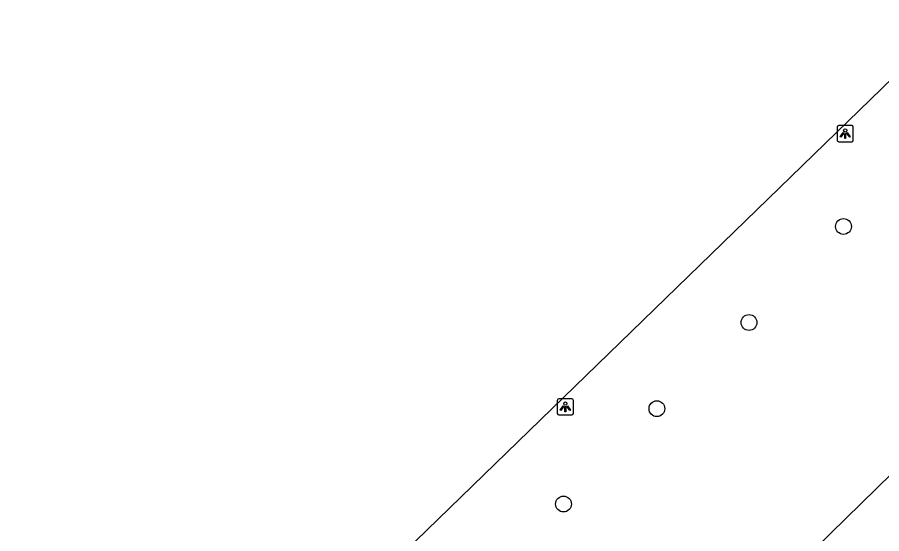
# Model space of a CAD drawing. Extents: x 156414 to 157775, y 382335 to 383765.
# Drawn here: x 156542 to 156595.5, y 383474 to 383505.9 of the extents above; entities that cross this region are included whole.
import ezdxf

# ---------------------------------------------------------------- set-up
doc = ezdxf.new("R2010")
doc.units = 0
for name, color, linetype in [('IMGEO_Boom', 7, 'Continuous'), ('IMGEO_Fietspad_gesloten', 7, 'Continuous'), ('IMGEO_Lichtpunt', 7, 'Continuous'), ('IMGEO_Rijbaan_lokaal_gesloten', 7, 'Continuous')]:
    doc.layers.add(name, color=color, linetype=linetype)

msp = doc.modelspace()

# ---------------------------------------------------------------- linework, layer by layer
at = {"layer": 'IMGEO_Boom'}
for centre in [(156593.145, 383492.99), (156587.298, 383487.051), (156581.597, 383481.721), (156575.813, 383475.827)]:
    msp.add_circle(centre, 0.489, dxfattribs=at)
at = {"layer": 'IMGEO_Fietspad_gesloten'}
msp.add_lwpolyline([(156542.01, 383449.623), (156598.349, 383504.256)], dxfattribs=at)
at = {"layer": 'IMGEO_Lichtpunt'}
for p, q in [((156592.755, 383499.127), (156592.755, 383498.32)), ((156592.755, 383499.127), (156592.755, 383498.32)), ((156593.657, 383499.222), (156592.849, 383499.222)), ((156593.657, 383499.222), (156592.849, 383499.222)), ((156593.751, 383498.32), (156593.751, 383499.127)), ((156593.751, 383498.32), (156593.751, 383499.127)), ((156592.849, 383498.226), (156593.657, 383498.226)), ((156592.849, 383498.226), (156593.657, 383498.226)), ((156575.43, 383482.239), (156575.43, 383481.432)), ((156575.43, 383482.239), (156575.43, 383481.432)), ((156576.332, 383482.334), (156575.524, 383482.334)), ((156576.332, 383482.334), (156575.524, 383482.334)), ((156576.426, 383481.432), (156576.426, 383482.239)), ((156576.426, 383481.432), (156576.426, 383482.239)), ((156575.524, 383481.338), (156576.332, 383481.338)), ((156575.524, 383481.338), (156576.332, 383481.338))]:
    msp.add_line(p, q, dxfattribs=at)
for points in [[(156593.129, 383498.791), (156593.168, 383498.763), (156592.98, 383498.501), (156592.942, 383498.528), (156593.129, 383498.791)], [(156593.231, 383498.743), (156593.278, 383498.743), (156593.278, 383498.421), (156593.231, 383498.421), (156593.231, 383498.743)], [(156593.341, 383498.763), (156593.379, 383498.79), (156593.566, 383498.528), (156593.527, 383498.5), (156593.341, 383498.763)], [(156575.804, 383481.903), (156575.843, 383481.875), (156575.655, 383481.613), (156575.617, 383481.64), (156575.804, 383481.903)], [(156575.906, 383481.855), (156575.953, 383481.855), (156575.953, 383481.533), (156575.906, 383481.533), (156575.906, 383481.855)], [(156576.016, 383481.875), (156576.054, 383481.902), (156576.241, 383481.64), (156576.202, 383481.612), (156576.016, 383481.875)]]:
    msp.add_lwpolyline(points, dxfattribs=at)
for centre in [(156593.254, 383498.925), (156575.929, 383482.037)]:
    msp.add_circle(centre, 0.0994, dxfattribs=at)
for centre, start, end in [((156592.849, 383499.127), 90, 180), ((156592.849, 383499.127), 90, 180), ((156593.657, 383499.127), 0, 90), ((156593.657, 383499.127), 0, 90), ((156592.849, 383498.32), 180, 270), ((156592.849, 383498.32), 180, 270), ((156593.657, 383498.32), 270, 0), ((156593.657, 383498.32), 270, 360), ((156575.524, 383482.239), 90, 180), ((156575.524, 383482.239), 90, 180), ((156576.332, 383482.239), 0, 90), ((156576.332, 383482.239), 0, 90), ((156575.524, 383481.432), 180, 270), ((156575.524, 383481.432), 180, 270), ((156576.332, 383481.432), 270, 0), ((156576.332, 383481.432), 270, 360)]:
    msp.add_arc(centre, 0.0946, start, end, dxfattribs=at)
at = {"layer": 'IMGEO_Rijbaan_lokaal_gesloten'}
msp.add_lwpolyline([(156624.994, 383505.919), (156618.942, 383499.999), (156555.302, 383437.826), (156552.562, 383435.148)], dxfattribs=at)

doc.saveas('drawing.dxf')
